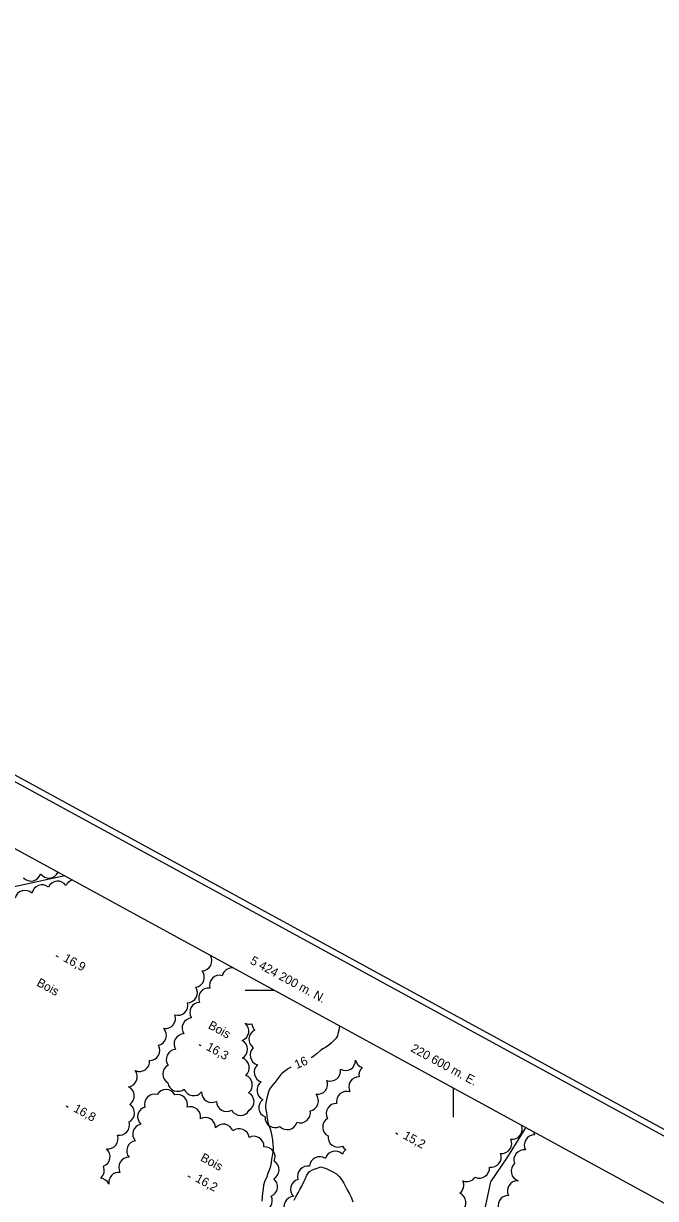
# Model space of a CAD drawing. Extents: x 219136 to 222520, y 5421589 to 5424530.
# Drawn here: x 220453.5 to 220669, y 5424129 to 5424529.9 of the extents above; entities that cross this region are included whole.
import ezdxf

# ---------------------------------------------------------------- set-up
doc = ezdxf.new("R2010")
doc.units = 0
for name, color, linetype in [('Level 2', 7, 'Continuous'), ('Level 22', 7, 'Continuous'), ('Level 3', 7, 'Continuous'), ('Level 44', 7, 'Continuous'), ('Level 60', 7, 'Continuous'), ('Level 61', 7, 'Continuous')]:
    doc.layers.add(name, color=color, linetype=linetype)

msp = doc.modelspace()

# ---------------------------------------------------------------- linework, layer by layer
at = {"layer": 'Level 2'}
for points in [[(220561.24, 5424187.91), (220561.1, 5424187.23), (220560.98, 5424186.49), (220560.71, 5424185.14), (220560.54, 5424184.56), (220559.99, 5424183.62), (220559.65, 5424183.23), (220558.83, 5424182.46), (220558.4, 5424182.05), (220557.47, 5424181.21), (220556.95, 5424180.86), (220556.41, 5424180.53), (220555.82, 5424180.19), (220555.25, 5424179.82), (220554.67, 5424179.39), (220553.57, 5424178.45), (220553.05, 5424177.98), (220552.47, 5424177.54), (220551.6, 5424176.95)], [(220543.41, 5424173.04), (220542.02, 5424171.98), (220541.6, 5424171.65), (220541.21, 5424171.27), (220540.48, 5424170.44), (220540.17, 5424169.98), (220539.56, 5424169.01), (220539.2, 5424168.55), (220538.4, 5424167.69), (220538, 5424167.24), (220537.35, 5424166.29), (220537.11, 5424165.76), (220536.77, 5424164.63), (220536.64, 5424164.01), (220536.36, 5424162.82), (220536.22, 5424162.23), (220536.1, 5424161.64), (220536, 5424160.49), (220536.02, 5424159.92), (220536.12, 5424159.37), (220536.33, 5424158.2), (220536.42, 5424157.59), (220536.48, 5424156.95), (220536.54, 5424156.32), (220536.62, 5424155.68), (220536.75, 5424155.07), (220536.92, 5424154.48), (220537.36, 5424153.29), (220537.56, 5424152.72), (220537.9, 5424151.51), (220538.04, 5424150.89), (220538.15, 5424150.26), (220538.25, 5424149.62), (220538.33, 5424148.99), (220538.4, 5424148.38), (220538.48, 5424147.78), (220538.51, 5424147.23), (220538.55, 5424146.72), (220538.56, 5424146.23), (220538.55, 5424145.76), (220538.5, 5424144.85), (220538.33, 5424143.98), (220538.27, 5424143.52), (220538.2, 5424143.09), (220538.07, 5424142.23), (220537.97, 5424141.5), (220537.9, 5424141.17), (220537.76, 5424140.56), (220537.6, 5424139.54), (220537.49, 5424139.23), (220537.27, 5424138.72), (220536.94, 5424137.88), (220536.58, 5424136.83), (220536.44, 5424136.34)], [(220544.7, 5424173.82), (220544.37, 5424173.63), (220543.88, 5424173.35), (220543.41, 5424173.04)], [(220545.74, 5424128.49), (220546.3, 5424129.61), (220547.1, 5424130.96), (220547.75, 5424132.08), (220548.33, 5424133.25), (220548.94, 5424134.43), (220549.49, 5424135.62), (220550.14, 5424136.97), (220551.04, 5424138.21), (220552.26, 5424138.91), (220553.56, 5424139.39), (220554.91, 5424139.78), (220555.22, 5424139.75), (220556.63, 5424139.27), (220557.8, 5424138.72), (220558.94, 5424138.16), (220560.2, 5424137.44), (220561.15, 5424136.5), (220561.91, 5424135.51), (220562.68, 5424134.19), (220563.27, 5424133.07), (220563.86, 5424131.94), (220564.59, 5424130.57), (220565.27, 5424129.24), (220565.74, 5424127.89)], [(220536.44, 5424136.34), (220535.71, 5424135.04), (220535.34, 5424133.55), (220535.17, 5424132.26), (220535.02, 5424130.82), (220534.85, 5424129.57), (220534.75, 5424128.14)]]:
    msp.add_lwpolyline(points, dxfattribs=at)
at = {"layer": 'Level 22'}
for points in [[(220467.62, 5424239.05), (220460.77, 5424237.6), (220442.5, 5424233.65), (220427.79, 5424230.91), (220417.42, 5424228.2), (220405.19, 5424224.69), (220397.58, 5424223.21), (220390.74, 5424220.74), (220387.23, 5424218.57), (220384.88, 5424209.89), (220379.47, 5424193.89), (220374.39, 5424176.77), (220370.62, 5424160.81), (220367.22, 5424146.61), (220364.84, 5424135.46)], [(220634.93, 5424047.9), (220634.62, 5424052.08), (220634.29, 5424056.02), (220633.16, 5424061.42), (220631.59, 5424070.1), (220627.36, 5424076.99), (220623.49, 5424083.42), (220619.76, 5424092.32), (220614.5, 5424106.57), (220611.36, 5424116.82), (220610.8, 5424125.13), (220612.85, 5424134.73), (220618.67, 5424143.18), (220624.53, 5424152.76), (220624.8, 5424153.19)]]:
    msp.add_lwpolyline(points, dxfattribs=at)
at = {"layer": 'Level 3'}
for p, q in [((220464.54, 5424211.87), (220465.24, 5424211.49)), ((220513.27, 5424181.6), (220513.97, 5424181.22)), ((220468.02, 5424160.59), (220468.71, 5424160.21)), ((220580.41, 5424151.36), (220581.11, 5424150.98)), ((220509.56, 5424136.71), (220510.26, 5424136.33))]:
    msp.add_line(p, q, dxfattribs=at)
at = {"layer": 'Level 44'}
for centre, start, end in [((220455.97, 5424240.78), 224.0015, 344.0015), ((220462.14, 5424241.8), 214.8627, 334.8627), ((220459.77, 5424232.58), 50.4172, 170.4172), ((220465.13, 5424233.81), 35.594, 155.594), ((220471.2, 5424234.38), 107.8017, 155.594), ((220453.95, 5424230.66), 46.0323, 166.0323), ((220514.25, 5424210.14), 272.1449, 32.1449), ((220524.61, 5424204.22), 81.4292, 166.6477), ((220511.69, 5424204.49), 279.154, 39.154), ((220520.32, 5424201.69), 74.6233, 194.6233), ((220509.31, 5424199.22), 272.2384, 32.2384), ((220516.65, 5424197.36), 84.6418, 204.6418), ((220506.07, 5424194.98), 253.0734, 13.0734), ((220513.64, 5424192.46), 92.3919, 212.3919), ((220501.83, 5424190.42), 260.9719, 20.9719), ((220511.01, 5424187.15), 94.7705, 214.7705), ((220526.85, 5424186.14), 290.7193, 50.7193), ((220530.56, 5424191.94), 244.0818, 283.4119), ((220534.82, 5424188.82), 184.0818, 223.4119), ((220498.74, 5424184.65), 282.6654, 42.6654), ((220508.27, 5424181.71), 91.824, 211.824), ((220533.8, 5424183.31), 115.5099, 235.5099), ((220496.49, 5424179.55), 269.8066, 29.8066), ((220505.62, 5424176.43), 94.7964, 214.7964), ((220526.37, 5424179.89), 300.4467, 60.4467), ((220534.23, 5424177.95), 133.6689, 253.6689), ((220493.03, 5424175.79), 244.94, 4.94), ((220527, 5424173.63), 311.0983, 71.0984), ((220563.24, 5424176.11), 241.3196, 1.3196), ((220570.08, 5424176.97), 193.0804, 251.1745), ((220488.82, 5424170.53), 277.766, 37.766), ((220504.46, 5424171.43), 119.1072, 239.1072), ((220535.59, 5424172.07), 132.5098, 252.5098), ((220558.15, 5424172.53), 248.9216, 8.9216), ((220571.32, 5424171.16), 133.0804, 191.1745), ((220506.1, 5424169.02), 189.3535, 309.3535), ((220528.05, 5424167.78), 309.1745, 69.1745), ((220536.55, 5424165.94), 125.2175, 245.2175), ((220553.7, 5424167.99), 262.1299, 22.1299), ((220567.83, 5424167.03), 88.412, 208.412), ((220487.79, 5424163.98), 304.2384, 64.2384), ((220498.19, 5424161.15), 75.6324, 195.6324), ((220502.03, 5424162.73), 29.2236, 149.2236), ((220505.91, 5424161.06), 344.2413, 104.2413), ((220511.54, 5424167.55), 200.4901, 320.4901), ((220517.67, 5424165.2), 177.5157, 297.5157), ((220528.62, 5424162.03), 302.0983, 62.0983), ((220550.6, 5424162.3), 280.6354, 40.6354), ((220563.65, 5424162.1), 70.8863, 190.8863), ((220487.87, 5424158.2), 297.3756, 57.3756), ((220495.85, 5424156.9), 106.6631, 226.6631), ((220510.4, 5424156.86), 349.5766, 109.5766), ((220522.74, 5424162.11), 179.796, 299.796), ((220537.19, 5424160.03), 127.1206, 247.1206), ((220560.16, 5424157.99), 88.6241, 208.6241), ((220515.47, 5424153.2), 358.7783, 118.7783), ((220527.46, 5424160.83), 209.8996, 329.8996), ((220539.3, 5424156.64), 176.7656, 296.7656), ((220547.83, 5424158.26), 250.6551, 10.6551), ((220558.95, 5424153.38), 121.7829, 241.7829), ((220486.17, 5424154.02), 258.4127, 18.4127), ((220494.16, 5424150.98), 101.4887, 221.4887), ((220521.6, 5424150.91), 20.305, 140.305), ((220526.97, 5424149.37), 7.7711, 127.7711), ((220543.36, 5424155.95), 223.877, 343.877), ((220620.11, 5424152.69), 262.36, 22.36), ((220630.77, 5424152.43), 190.7415, 209.118), ((220482.26, 5424149.36), 261.5439, 21.5439), ((220492.14, 5424145.27), 99.4211, 219.4211), ((220532, 5424146.77), 357.3768, 117.3768), ((220560.76, 5424150.01), 174.6714, 294.6714), ((220616.49, 5424147.82), 264.4771, 24.4771), ((220627.7, 5424147.29), 89.118, 209.118), ((220479.53, 5424143.27), 290.2679, 50.2679), ((220535.81, 5424143.16), 335.8694, 95.8694), ((220554.5, 5424139.79), 56.4289, 176.4289), ((220559.74, 5424141.71), 43.7982, 163.7982), ((220565.13, 5424148.72), 212.5119, 240.1233), ((220565.51, 5424142.97), 127.5731, 160.8364), ((220612.92, 5424143.15), 260.6614, 20.6614), ((220624.14, 5424142.18), 81.1835, 201.1835), ((220477.56, 5424138.62), 309.6717, 23.8552), ((220489.4, 5424139.61), 88.9998, 208.9998), ((220537.16, 5424138.8), 298.398, 58.398), ((220550.35, 5424136.62), 78.4614, 198.4614), ((220608.91, 5424139.4), 245.5726, 5.5726), ((220623.21, 5424138.33), 131.5636, 251.5636), ((220479.4, 5424132.51), 23.712, 83.8552), ((220485.99, 5424134.48), 83.712, 189.6717), ((220536.64, 5424133.05), 291.1523, 51.1523), ((220548, 5424132.18), 105.689, 225.6891), ((220604.63, 5424138.22), 246.9032, 325.1397), ((220600.14, 5424133.57), 306.9032, 25.1397), ((220621.91, 5424131.59), 86.5723, 206.5723), ((220534.85, 5424128.15), 268.809, 28.809), ((220545.7, 5424126.24), 91.9868, 211.9868), ((220600.86, 5424127.61), 306.967, 66.967), ((220618.74, 5424126.58), 88.8539, 208.8539)]:
    msp.add_arc(centre, 3.46, start, end, dxfattribs=at)
at = {"layer": 'Level 60'}
for points in [[(219135.93, 5422982.66), (219981.09, 5424529.89), (222519.95, 5423143.06), (221674.79, 5421595.83), (219135.93, 5422982.66)], [(219138.65, 5422983.46), (219981.9, 5424527.19), (222517.24, 5423142.28), (221673.99, 5421598.55), (219138.65, 5422983.46)]]:
    msp.add_lwpolyline(points, dxfattribs=at)
msp.add_lwpolyline([(219164.83, 5422989.67), (219989.85, 5424500.03), (222033.74, 5423383.57), (221208.72, 5421873.21)], close=True, dxfattribs=at)
at = {"layer": 'Level 61'}
for p, q in [((220539.11, 5424200), (220529.11, 5424200)), ((220600, 5424166.74), (220600, 5424156.74))]:
    msp.add_line(p, q, dxfattribs=at)

# ---------------------------------------------------------------- texts
at = {"layer": 'Level 2'}
msp.add_text('16', height=3, rotation=23.1057, dxfattribs=at).set_placement((220546.62, 5424173.14))
at = {"layer": 'Level 3'}
for s, p in [('16,9', (220466.78, 5424210.13)), ('16,3', (220515.51, 5424179.86)), ('16,8', (220470.26, 5424158.85)), ('15,2', (220582.65, 5424149.62)), ('16,2', (220511.8, 5424134.97))]:
    msp.add_text(s, height=3, rotation=331.383, dxfattribs=at).set_placement(p)
at = {"layer": 'Level 44'}
for p in [(220457.69, 5424201.76), (220516.19, 5424187.2), (220513.55, 5424142.05)]:
    msp.add_text('Bois', height=3, rotation=331.3547, dxfattribs=at).set_placement(p)
at = {"layer": 'Level 61'}
for s, p in [('5 424 200 m. N.', (220530.5, 5424209.27)), ('220 600 m. E.', (220585.28, 5424179.34))]:
    msp.add_text(s, height=3, rotation=331.3547, dxfattribs=at).set_placement(p)

doc.saveas('drawing.dxf')
